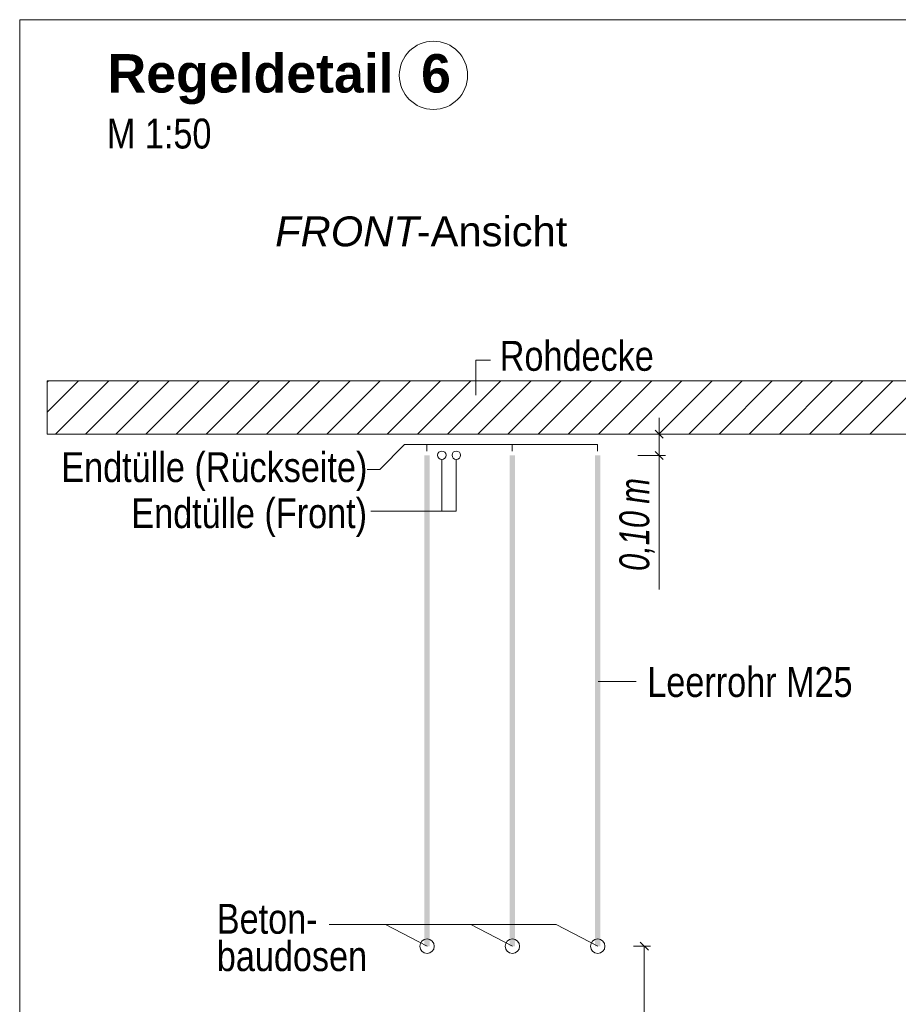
# Model space of a CAD drawing. Extents: x -620 to 300, y 62 to 1112.
# Tile 269 of 287: x 185 to 226, y 856 to 902. Entities that reach past the tile are written whole.
import ezdxf
from ezdxf.lldxf.tags import DXFTag

# ---------------------------------------------------------------- set-up
doc = ezdxf.new("R2010")
doc.units = 0
doc.layers.get('0').update_dxf_attribs({"lineweight": 13})
for name, color, linetype, lineweight, true_color in [('E_Aussparung Bemaßung-A06G9S0H8I', 5, 'Continuous', 9, 0x0000ff), ('E_Betonbaudose', 1, 'Continuous', 13, 0xff0000), ('E_Detail_Beschriftung', 7, 'Continuous', 13, 0x009900), ('E_Detail_Wandschraffur', 7, 'Continuous', 5, 0xc0c0c0), ('E_Leerrohr Beschriftung', 1, 'Continuous', 9, 0xff0000)]:
    doc.layers.add(name, color=color, linetype=linetype, lineweight=lineweight, true_color=true_color)
doc.layers.add('E_Detail_Linie_Text_Bem', color=7, linetype='Continuous', lineweight=13)
doc.styles.get("Standard").update_dxf_attribs({"font": 'ARIALN.TTF'})
tags = doc.linetypes.add('fein_strichliert', pattern=[4, 1, -2, 1]).pattern_tags.tags
tags[8:9] = [DXFTag(74, 4), DXFTag(75, 0), DXFTag(340, '0'), DXFTag(46, 0.0), DXFTag(50, 0.0), DXFTag(44, 0.0), DXFTag(45, 0.0)]
tags[6:7] = [DXFTag(74, 4), DXFTag(75, 0), DXFTag(340, '0'), DXFTag(46, 0.0), DXFTag(50, 0.0), DXFTag(44, 0.0), DXFTag(45, 0.0)]
tags[4:5] = [DXFTag(74, 4), DXFTag(75, 0), DXFTag(340, '0'), DXFTag(46, 0.0), DXFTag(50, 0.0), DXFTag(44, 0.0), DXFTag(45, 0.0)]
tags = doc.linetypes.add('fein_strichliert-A06G9S0L8I', pattern=[4, 1, -2, 1]).pattern_tags.tags
tags[8:9] = [DXFTag(74, 4), DXFTag(75, 0), DXFTag(340, '0'), DXFTag(46, 0.0), DXFTag(50, 0.0), DXFTag(44, 0.0), DXFTag(45, 0.0)]
tags[6:7] = [DXFTag(74, 4), DXFTag(75, 0), DXFTag(340, '0'), DXFTag(46, 0.0), DXFTag(50, 0.0), DXFTag(44, 0.0), DXFTag(45, 0.0)]
tags[4:5] = [DXFTag(74, 4), DXFTag(75, 0), DXFTag(340, '0'), DXFTag(46, 0.0), DXFTag(50, 0.0), DXFTag(44, 0.0), DXFTag(45, 0.0)]

# ---------------------------------------------------------------- blocks, each defined once
blk = doc.blocks.new('Referenz-A06G9S0M8I')
at = {"layer": 'E_Aussparung Bemaßung-A06G9S0H8I', "linetype": 'Continuous', "ltscale": 0.13}
for p, q in [((214.661, 883.063), (214.661, 875.025)), ((214.47, 882.49), (214.852, 882.108)), ((214.961, 882.299), (213.661, 882.299)), ((214.961, 881.299), (213.661, 881.299)), ((214.47, 881.49), (214.852, 881.109)), ((214.152, 858.108), (213.77, 858.49)), ((214.261, 858.299), (213.461, 858.299)), ((213.961, 858.299), (213.961, 844.299))]:
    blk.add_line(p, q, dxfattribs=at)
at = {"layer": 'E_Betonbaudose', "linetype": 'Continuous', "ltscale": 0.13}
for centre, radius in [((204.469, 881.309), 0.2), ((205.149, 881.309), 0.2), ((205.149, 881.309), 0.2), ((203.778, 858.299), 0.34), ((207.778, 858.299), 0.34), ((211.778, 858.299), 0.34)]:
    blk.add_circle(centre, radius, dxfattribs=at)
at = {"layer": 'E_Detail_Linie_Text_Bem', "linetype": 'fein_strichliert-A06G9S0L8I', "ltscale": 0.65}
for p, q in [((247.447, 901.727), (184.677, 901.727)), ((184.677, 901.727), (184.677, 840.41))]:
    blk.add_line(p, q, dxfattribs=at)
at = {"layer": 'E_Detail_Linie_Text_Bem', "color": 0, "linetype": 'Continuous', "ltscale": 0.13}
for p, q in [((206.068, 884.12), (206.068, 885.768)), ((206.068, 885.768), (206.755, 885.768)), ((201.556, 880.646), (202.723, 881.814)), ((211.769, 881.814), (202.723, 881.814)), ((203.769, 881.509), (203.769, 881.814)), ((207.769, 881.509), (207.769, 881.814)), ((211.769, 881.509), (211.769, 881.814)), ((204.469, 881.109), (204.469, 878.69)), ((205.149, 881.109), (205.149, 878.69)), ((200.966, 880.646), (201.556, 880.646)), ((201.148, 878.69), (205.149, 878.69)), ((211.798, 870.713), (213.583, 870.713)), ((199.189, 859.308), (209.829, 859.308)), ((201.829, 859.308), (203.778, 858.299)), ((205.829, 859.308), (207.778, 858.299)), ((209.829, 859.308), (211.778, 858.299))]:
    blk.add_line(p, q, dxfattribs=at)
at = {"layer": 'E_Detail_Linie_Text_Bem', "linetype": 'Continuous', "ltscale": 0.13}
for p, q in [((237.294, 884.799), (185.967, 884.799)), ((185.967, 884.799), (185.967, 882.299)), ((185.967, 882.299), (196.359, 882.299)), ((185.967, 882.299), (234.794, 882.299)), ((196.359, 882.299), (237.294, 882.299))]:
    blk.add_line(p, q, dxfattribs=at)
for points in [[(203.903, 881.3), (203.903, 858.299), (203.653, 881.299), (203.653, 858.299)], [(207.903, 881.3), (207.903, 858.299), (207.653, 881.299), (207.653, 858.299)], [(211.903, 881.3), (211.903, 858.299), (211.653, 881.299), (211.653, 858.299)]]:
    blk.add_solid(points, dxfattribs=at)
at = {"layer": 'E_Detail_Wandschraffur', "linetype": 'fein_strichliert', "ltscale": 0.13}
for p, q in [((185.967, 883.328), (187.438, 884.799)), ((187.767, 882.299), (190.267, 884.799)), ((190.595, 882.299), (193.095, 884.799)), ((193.424, 882.299), (195.924, 884.799)), ((196.252, 882.299), (198.752, 884.799)), ((199.08, 882.299), (201.58, 884.799)), ((201.909, 882.299), (204.409, 884.799)), ((204.737, 882.299), (207.237, 884.799)), ((207.566, 882.299), (210.066, 884.799)), ((210.394, 882.299), (212.894, 884.799)), ((213.223, 882.299), (215.723, 884.799)), ((216.051, 882.299), (218.551, 884.799)), ((218.879, 882.299), (221.379, 884.799)), ((221.708, 882.299), (224.208, 884.799)), ((224.536, 882.299), (227.036, 884.799))]:
    blk.add_line(p, q, dxfattribs=at)
at = {"layer": 'E_Detail_Wandschraffur', "linetype": 'ByBlock', "ltscale": 0.13}
for p, q in [((185.967, 884.742), (186.024, 884.799)), ((186.353, 882.299), (188.853, 884.799)), ((189.181, 882.299), (191.681, 884.799)), ((192.009, 882.299), (194.509, 884.799)), ((194.838, 882.299), (197.338, 884.799)), ((197.666, 882.299), (200.166, 884.799)), ((200.495, 882.299), (202.995, 884.799)), ((203.323, 882.299), (205.823, 884.799)), ((206.152, 882.299), (208.652, 884.799)), ((208.98, 882.299), (211.48, 884.799)), ((211.808, 882.299), (214.308, 884.799)), ((214.637, 882.299), (217.137, 884.799)), ((217.465, 882.299), (219.965, 884.799)), ((220.294, 882.299), (222.794, 884.799)), ((223.122, 882.299), (225.622, 884.799))]:
    blk.add_line(p, q, dxfattribs=at)
at = {"layer": 'E_Leerrohr Beschriftung', "linetype": 'Continuous', "ltscale": 0.13}
blk.add_circle((204.076, 899.119), 1.6, dxfattribs=at)
at = {"layer": 'E_Aussparung Bemaßung-A06G9S0H8I', "linetype": 'Continuous', "ltscale": 0.13, "char_height": 1.4, "attachment_point": 1, "rotation": 90}
for s, insert in [('{\\W0.9;\\fArial Narrow|b0|i1;m}', (212.795, 879.04)), ('{\\W0.9;\\fArial Narrow|b0|i1;0,10 }', (212.795, 875.887))]:
    blk.add_mtext(s, dxfattribs=dict(at, insert=insert))
at = {"layer": 'E_Detail_Beschriftung', "color": 1, "linetype": 'Continuous', "lineweight": 35, "ltscale": 0.35, "true_color": 0xff0000, "char_height": 1.8, "attachment_point": 1}
for s, insert in [('{\\fArial|b1|i0;Regeldetail}', (188.795, 900.111)), ('{\\fArial|b1|i0;6}', (203.498, 900.111))]:
    blk.add_mtext(s, dxfattribs=dict(at, insert=insert))
at = {"layer": 'E_Detail_Beschriftung', "linetype": 'Continuous', "ltscale": 0.13, "char_height": 1.4, "attachment_point": 1}
for s, insert in [('{\\fArial Narrow;M 1:50}', (188.765, 897.09)), ('{\\fArial Narrow;Rohdecke}', (207.186, 886.67)), ('{\\fArial Narrow;Endtülle (Rückseite)}', (186.629, 881.454)), ('{\\fArial Narrow;Endtülle (Front)}', (189.912, 879.296)), ('{\\fArial Narrow;Leerrohr M25}', (214.103, 871.382)), ('{\\fArial Narrow;Beton-}', (193.92, 860.282)), ('{\\fArial Narrow;baudosen}', (193.92, 858.532))]:
    blk.add_mtext(s, dxfattribs=dict(at, insert=insert))
at = {"layer": 'E_Detail_Beschriftung', "linetype": 'Continuous', "lineweight": -2, "ltscale": 0.25, "char_height": 1.4, "attachment_point": 1}
for s, insert in [('{\\fArial;-Ansicht}', (203.291, 892.505)), ('{\\fArial|b0|i1;FRONT}', (196.655, 892.505))]:
    blk.add_mtext(s, dxfattribs=dict(at, insert=insert))

msp = doc.modelspace()

# ---------------------------------------------------------------- block references
at = {"color": 8, "lineweight": 25, "ltscale": 0.25, "true_color": 0x808080}
msp.add_blockref('Referenz-A06G9S0M8I', (0, 0), dxfattribs=at)

doc.saveas('drawing.dxf')
